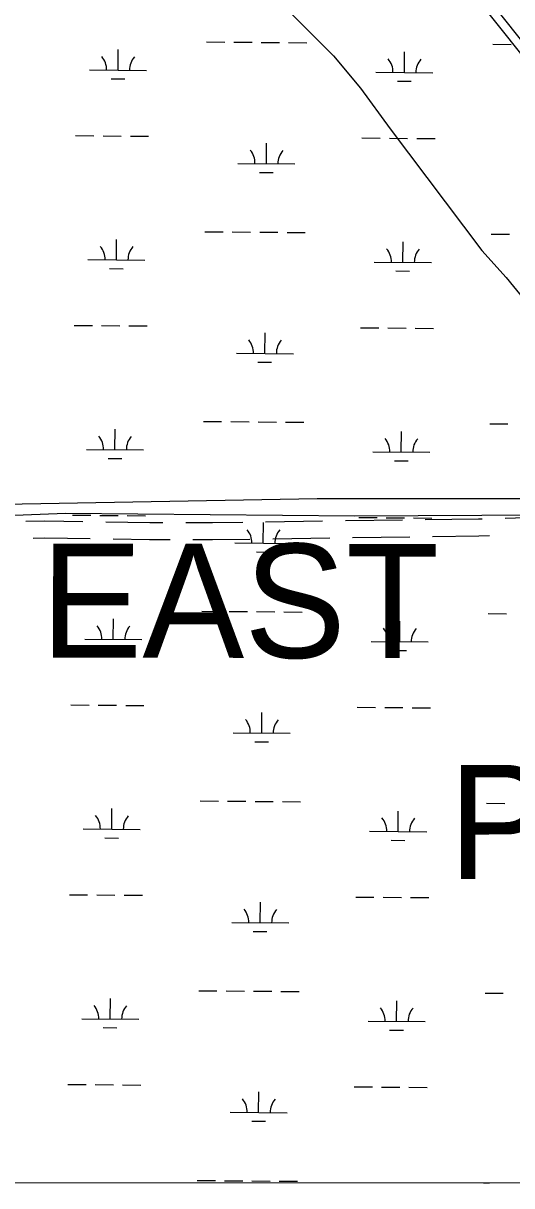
# Model space of a CAD drawing. Extents: x 3271442 to 3309282, y 752266 to 777610.
# Drawn here: x 3292033 to 3292890, y 757642 to 759680 of the extents above; entities that cross this region are included whole.
import ezdxf

# ---------------------------------------------------------------- set-up
doc = ezdxf.new("R2010")
doc.units = 0
for name, color, linetype in [('V-GRID-FRAM', 7, 'Continuous'), ('V-ROAD-CNTR', 7, 'Continuous'), ('V-SITE-VEGE', 7, 'Continuous'), ('V-TOPO-GNAM-IDEN', 7, 'Continuous'), ('V-TOPO-SHOR', 7, 'Continuous'), ('V-WETL-SWMP', 7, 'Continuous')]:
    doc.layers.add(name, color=color, linetype=linetype)

msp = doc.modelspace()

# ---------------------------------------------------------------- linework, layer by layer
at = {"layer": 'V-GRID-FRAM'}
msp.add_lwpolyline([(3275591.3, 775827.4), (3307043.5, 775836.6), (3307056.7, 757650.8), (3275588.7, 757641.7), (3275591.3, 775827.4)], dxfattribs=at)
at = {"layer": 'V-ROAD-CNTR'}
for p, q in [((3292558, 758806.6), (3292458.1, 758805.2)), ((3292698, 758808.5), (3292598, 758807.2)), ((3292570.7, 758776.8), (3292470.8, 758775.4)), ((3292710.7, 758778.7), (3292610.7, 758777.3))]:
    msp.add_line(p, q, dxfattribs=at)
for points in [[(3291710.2, 762151), (3291884, 761617.6), (3292156.5, 760856.4), (3292211.8, 760716.1), (3292229.3, 760668.3), (3292244.5, 760630.3), (3292259.9, 760602), (3292280.3, 760564.6), (3292299.8, 760529.8), (3292338.4, 760467.9), (3292387.8, 760390.2), (3292491, 760226), (3292641.7, 760002.5), (3292813.1, 759766.6), (3292983.7, 759551.8), (3293204, 759296.3), (3293369.7, 759111.2), (3293474.9, 759003.5), (3293538.2, 758954.1), (3293592, 758926.2), (3293632.5, 758908), (3293657.7, 758906), (3293679.3, 758903.1), (3293711, 758901.8)], [(3292289, 760518.8), (3292325.8, 760459.9), (3292375.2, 760382.2), (3292478.4, 760217.8), (3292629.4, 759993.8), (3292801.2, 759757.5), (3292972.1, 759542.2), (3293192.7, 759286.4), (3293358.7, 759101), (3293464.8, 758992.3), (3293530, 758941.5), (3293584.8, 758913)], [(3292138.1, 758805.7), (3292071.4, 758806.7), (3292038.2, 758806.2)], [(3292278.1, 758803.9), (3292255.1, 758803.9), (3292178.1, 758805.1)], [(3292418.1, 758804.6), (3292365.1, 758803.9), (3292318.1, 758803.9)], [(3292838, 758810.5), (3292831.2, 758810.3), (3292738, 758809)], [(3292978, 758812.8), (3292951, 758813.5), (3292878, 758811.5)], [(3292150.8, 758775.5), (3292071.4, 758776.7), (3292050.9, 758776.4)], [(3292290.8, 758773.9), (3292254.9, 758773.9), (3292190.8, 758774.9)], [(3292430.8, 758774.8), (3292365.3, 758773.9), (3292330.8, 758773.9)], [(3292850.7, 758780.8), (3292831.8, 758780.3), (3292750.7, 758779.2)]]:
    msp.add_lwpolyline(points, dxfattribs=at)
at = {"layer": 'V-SITE-VEGE'}
for points in [[(3292491.8, 759707.7), (3292577, 759622.5), (3292624.4, 759565.6), (3292676.4, 759494.6), (3292837.4, 759281.4), (3292880, 759234), (3292941.5, 759158.2)], [(3293097.7, 758845.6), (3292548.6, 758845.6), (3291999.6, 758836.1), (3291658.8, 758817.1), (3291171.2, 758798.2), (3291005.6, 758798.2), (3291005.6, 758869.3), (3291010.3, 758907.1), (3291019.8, 758954.5), (3291024.5, 759016.1), (3291005.6, 759091.9), (3290953.5, 759257.7), (3290915.6, 759409.3), (3290877.8, 759451.9), (3290844.6, 759489.8), (3290787.8, 759541.9), (3290778.4, 759523), (3290806.8, 759485.1), (3290825.7, 759466.1), (3290830.4, 759442.4), (3290816.2, 759423.5), (3290778.4, 759418.8)]]:
    msp.add_lwpolyline(points, dxfattribs=at)
at = {"layer": 'V-TOPO-SHOR'}
msp.add_lwpolyline([(3291300.4, 758810.7), (3291661.7, 758803.2), (3292107.2, 758820.7), (3292614.7, 758815.9), (3293170.9, 758819), (3293463.7, 758820.6)], dxfattribs=at)
at = {"layer": 'V-WETL-SWMP'}
for p, q in [((3292199.6, 759597.4), (3292199.9, 759633.4)), ((3292354.6, 759646.9), (3292386.6, 759646.6)), ((3292402.6, 759646.5), (3292434.6, 759646.2)), ((3292450.6, 759646.1), (3292482.6, 759645.8)), ((3292498.6, 759645.7), (3292530.6, 759645.4)), ((3292701.5, 759593.3), (3292701.8, 759629.3)), ((3292856.5, 759642.7), (3292888.5, 759642.5)), ((3292149.6, 759597.8), (3292249.6, 759597)), ((3292651.5, 759593.7), (3292751.5, 759592.9)), ((3292187.4, 759582.1), (3292211.4, 759581.9)), ((3292689.3, 759577.9), (3292713.3, 759577.8)), ((3292125.2, 759482.6), (3292157.2, 759482.3)), ((3292173.2, 759482.2), (3292205.2, 759481.9)), ((3292221.2, 759481.8), (3292253.2, 759481.5)), ((3292459.7, 759433.4), (3292460, 759469.4)), ((3292627.1, 759478.5), (3292659.1, 759478.2)), ((3292675.1, 759478.1), (3292707.1, 759477.8)), ((3292723.1, 759477.7), (3292755.1, 759477.4)), ((3292409.7, 759433.8), (3292509.7, 759433)), ((3292447.5, 759418.1), (3292471.5, 759417.9)), ((3292351.8, 759314.2), (3292383.8, 759314)), ((3292399.8, 759313.8), (3292431.8, 759313.6)), ((3292447.8, 759313.4), (3292479.8, 759313.2)), ((3292495.8, 759313), (3292527.8, 759312.8)), ((3292853.7, 759310.1), (3292885.7, 759309.8)), ((3292196.8, 759264.8), (3292197.1, 759300.7)), ((3292698.7, 759260.6), (3292699, 759296.6)), ((3292146.8, 759265.2), (3292246.8, 759264.3)), ((3292184.7, 759249.4), (3292208.7, 759249.2)), ((3292648.7, 759261), (3292748.7, 759260.2)), ((3292686.6, 759245.3), (3292710.6, 759245.1)), ((3292122.5, 759149.9), (3292154.5, 759149.7)), ((3292170.5, 759149.5), (3292202.5, 759149.3)), ((3292218.5, 759149.1), (3292250.5, 759148.9)), ((3292624.4, 759145.8), (3292656.4, 759145.5)), ((3292672.4, 759145.4), (3292704.4, 759145.1)), ((3292720.4, 759145), (3292752.4, 759144.7)), ((3292456.9, 759100.7), (3292457.2, 759136.7)), ((3292406.9, 759101.2), (3292506.9, 759100.3)), ((3292444.8, 759085.4), (3292468.8, 759085.2)), ((3292349.1, 758981.6), (3292381.1, 758981.3)), ((3292397.1, 758981.2), (3292429.1, 758980.9)), ((3292445.1, 758980.8), (3292477.1, 758980.5)), ((3292493.1, 758980.4), (3292525.1, 758980.1)), ((3292851, 758977.4), (3292883, 758977.2)), ((3292194.1, 758932.1), (3292194.4, 758968.1)), ((3292696, 758928), (3292696.3, 758964)), ((3292144.1, 758932.5), (3292244.1, 758931.7)), ((3292182, 758916.8), (3292206, 758916.6)), ((3292646, 758928.4), (3292746, 758927.5)), ((3292683.9, 758912.6), (3292707.9, 758912.4)), ((3292119.7, 758817.3), (3292151.7, 758817)), ((3292167.7, 758816.9), (3292199.7, 758816.6)), ((3292215.7, 758816.5), (3292247.7, 758816.2)), ((3292454.2, 758768.1), (3292454.5, 758804.1)), ((3292621.6, 758813.1), (3292653.6, 758812.9)), ((3292669.6, 758812.7), (3292701.6, 758812.5)), ((3292717.6, 758812.3), (3292749.6, 758812.1)), ((3292404.2, 758768.5), (3292504.2, 758767.7)), ((3292442.1, 758752.7), (3292466.1, 758752.5)), ((3292191.3, 758599.4), (3292191.6, 758635.4)), ((3292346.4, 758648.9), (3292378.4, 758648.6)), ((3292394.4, 758648.5), (3292426.4, 758648.2)), ((3292442.3, 758648.1), (3292474.3, 758647.8)), ((3292490.3, 758647.7), (3292522.3, 758647.4)), ((3292693.2, 758595.3), (3292693.5, 758631.3)), ((3292848.2, 758644.8), (3292880.2, 758644.5)), ((3292141.4, 758599.8), (3292241.3, 758599)), ((3292643.2, 758595.7), (3292743.2, 758594.9)), ((3292179.2, 758584.1), (3292203.2, 758583.9)), ((3292681.1, 758580), (3292705.1, 758579.8)), ((3292117, 758484.6), (3292149, 758484.3)), ((3292165, 758484.2), (3292197, 758483.9)), ((3292213, 758483.8), (3292245, 758483.5)), ((3292451.4, 758435.4), (3292451.7, 758471.4)), ((3292618.9, 758480.5), (3292650.9, 758480.2)), ((3292666.9, 758480.1), (3292698.9, 758479.8)), ((3292714.9, 758479.7), (3292746.9, 758479.4)), ((3292401.4, 758435.8), (3292501.4, 758435)), ((3292439.3, 758420.1), (3292463.3, 758419.9)), ((3292343.6, 758316.2), (3292375.6, 758316)), ((3292391.6, 758315.8), (3292423.6, 758315.6)), ((3292439.6, 758315.4), (3292471.6, 758315.2)), ((3292487.6, 758315), (3292519.6, 758314.8)), ((3292845.5, 758312.1), (3292877.5, 758311.8)), ((3292188.6, 758266.8), (3292188.9, 758302.8)), ((3292690.5, 758262.6), (3292690.8, 758298.6)), ((3292138.6, 758267.2), (3292238.6, 758266.3)), ((3292176.5, 758251.4), (3292200.5, 758251.2)), ((3292640.5, 758263), (3292740.5, 758262.2)), ((3292678.4, 758247.3), (3292702.4, 758247.1)), ((3292114.3, 758151.9), (3292146.3, 758151.7)), ((3292162.3, 758151.5), (3292194.2, 758151.3)), ((3292210.2, 758151.1), (3292242.2, 758150.9)), ((3292616.1, 758147.8), (3292648.1, 758147.5)), ((3292664.1, 758147.4), (3292696.1, 758147.1)), ((3292712.1, 758147), (3292744.1, 758146.7)), ((3292448.7, 758102.8), (3292449, 758138.7)), ((3292398.7, 758103.2), (3292498.7, 758102.3)), ((3292436.6, 758087.4), (3292460.6, 758087.2)), ((3292340.9, 757983.6), (3292372.9, 757983.3)), ((3292388.9, 757983.2), (3292420.9, 757982.9)), ((3292436.9, 757982.8), (3292468.9, 757982.5)), ((3292484.9, 757982.4), (3292516.9, 757982.1)), ((3292842.8, 757979.4), (3292874.8, 757979.2)), ((3292185.9, 757934.1), (3292186.2, 757970.1)), ((3292687.8, 757930), (3292688.1, 757966)), ((3292135.9, 757934.5), (3292235.9, 757933.7)), ((3292173.7, 757918.8), (3292197.7, 757918.6)), ((3292637.8, 757930.4), (3292737.8, 757929.6)), ((3292675.6, 757914.6), (3292699.6, 757914.4)), ((3292111.5, 757819.3), (3292143.5, 757819)), ((3292159.5, 757818.9), (3292191.5, 757818.6)), ((3292207.5, 757818.5), (3292239.5, 757818.2)), ((3292613.4, 757815.1), (3292645.4, 757814.9)), ((3292446, 757770.1), (3292446.3, 757806.1)), ((3292661.4, 757814.7), (3292693.4, 757814.5)), ((3292709.4, 757814.3), (3292741.4, 757814.1)), ((3292396, 757770.5), (3292496, 757769.7)), ((3292433.8, 757754.8), (3292457.8, 757754.6)), ((3293577, 757646.9), (3291303.4, 757646.2)), ((3292338.1, 757650.9), (3292370.1, 757650.6)), ((3292386.1, 757650.5), (3292418.1, 757650.2)), ((3292434.1, 757650.1), (3292466.1, 757649.8)), ((3292482.1, 757649.7), (3292514.1, 757649.5)), ((3292840, 757646.8), (3292850.7, 757646.7))]:
    msp.add_line(p, q, dxfattribs=at)
for centre, start, end in [((3292144.3, 759598.3), 358.7563, 40.2999), ((3292254.8, 759597.4), 138.7563, 180.2999), ((3292646.2, 759594.2), 358.7563, 40.2999), ((3292756.7, 759593.3), 138.7563, 180.2999), ((3292404.4, 759434.3), 358.7563, 40.2999), ((3292514.9, 759433.4), 138.7563, 180.2999), ((3292141.6, 759265.7), 358.7563, 40.2999), ((3292252.1, 759264.8), 138.7563, 180.2999), ((3292643.5, 759261.5), 358.7563, 40.2999), ((3292754, 759260.6), 138.7563, 180.2999), ((3292401.7, 759101.7), 358.7563, 40.2999), ((3292512.2, 759100.8), 138.7563, 180.2999), ((3292138.9, 758933), 358.7563, 40.2999), ((3292249.3, 758932.1), 138.7563, 180.2999), ((3292640.7, 758928.9), 358.7563, 40.2999), ((3292751.2, 758928), 138.7563, 180.2999), ((3292398.9, 758769), 358.7563, 40.2999), ((3292509.4, 758768.1), 138.7563, 180.2999), ((3292136.1, 758600.4), 358.7563, 40.2999), ((3292246.6, 758599.4), 138.7563, 180.2999), ((3292638, 758596.2), 358.7563, 40.2999), ((3292748.5, 758595.3), 138.7563, 180.2999), ((3292396.2, 758436.3), 358.7563, 40.2999), ((3292506.7, 758435.4), 138.7563, 180.2999), ((3292133.4, 758267.7), 358.7563, 40.2999), ((3292243.9, 758266.8), 138.7563, 180.2999), ((3292635.3, 758263.6), 358.7563, 40.2999), ((3292745.7, 758262.6), 138.7563, 180.2999), ((3292393.5, 758103.7), 358.7563, 40.2999), ((3292503.9, 758102.8), 138.7563, 180.2999), ((3292130.6, 757935), 358.7563, 40.2999), ((3292241.1, 757934.1), 138.7563, 180.2999), ((3292632.5, 757930.9), 358.7563, 40.2999), ((3292743, 757930), 138.7563, 180.2999), ((3292390.7, 757771), 358.7563, 40.2999), ((3292501.2, 757770.1), 138.7563, 180.2999)]:
    msp.add_arc(centre, 35.2, start, end, dxfattribs=at)

# ---------------------------------------------------------------- texts
at = {"layer": 'V-TOPO-GNAM-IDEN'}
for s, rotation, p in [('EAST', 359.9556, (3292063.8, 758567.4)), ('PARISH,', 0.0805, (3292778.9, 758179.4))]:
    msp.add_text(s, height=200, rotation=rotation, dxfattribs=at).set_placement(p)

doc.saveas('drawing.dxf')
